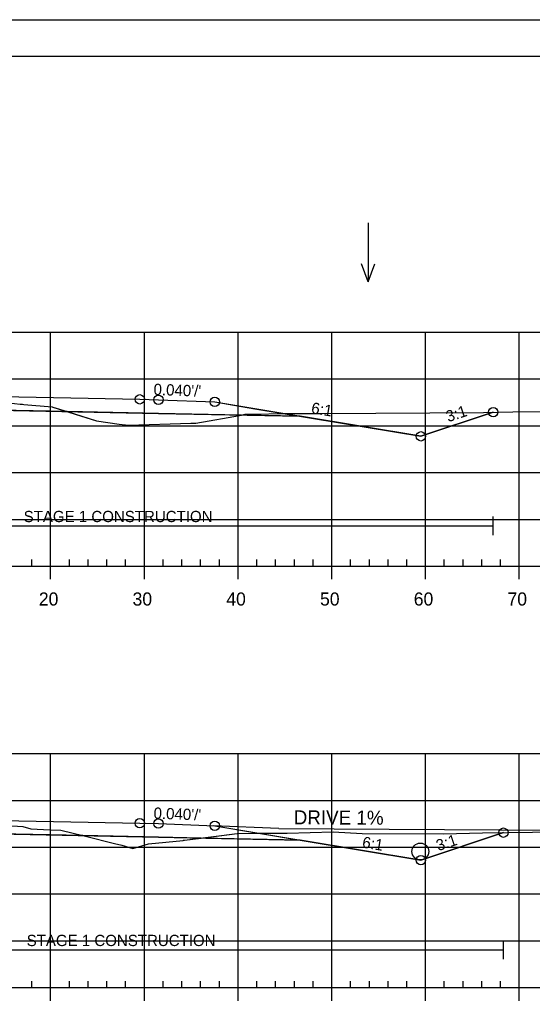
# Model space of a CAD drawing. Extents: x 1365647 to 1367999, y 387113 to 400173.
# Drawn here: x 1365910.8 to 1365965.5, y 393880.8 to 393986.2 of the extents above; entities that cross this region are included whole.
import ezdxf

# ---------------------------------------------------------------- set-up
doc = ezdxf.new("R2010")
doc.units = 0
for name, color, linetype in [('R_Alt Surface', 7, 'Continuous'), ('R_Axis', 7, 'Continuous'), ('R_Axis Annot', 7, 'Continuous'), ('R_Border', 7, 'Continuous'), ('R_Contours', 7, 'Continuous'), ('R_Drive', 7, 'Continuous'), ('R_Exist Surface', 7, 'Continuous'), ('R_Fin Surface', 7, 'Continuous'), ('R_Fin Surface Annot', 7, 'Continuous'), ('R_Grid', 7, 'Continuous'), ('R_No Plot', 7, 'Continuous'), ('R_Proposed Const Limits', 7, 'Continuous'), ('R_Water', 7, 'Continuous'), ('R_Water Annot', 7, 'Continuous')]:
    doc.layers.add(name, color=color, linetype=linetype)

msp = doc.modelspace()

# ---------------------------------------------------------------- linework, layer by layer
at = {"layer": 'R_Alt Surface'}
for points in [[(1365847.47, 393943.88), (1365862.59, 393944.18), (1365881.31, 393944.56), (1365881.31, 393945.84), (1365894.09, 393946.1), (1365904.93, 393945.88), (1365904.93, 393944.6), (1365925.59, 393944.18), (1365940.72, 393943.88)], [(1365847.47, 393898.62), (1365862.59, 393898.93), (1365881.38, 393899.3), (1365881.38, 393900.59), (1365894.09, 393900.84), (1365905.01, 393900.63), (1365905.01, 393899.34), (1365925.59, 393898.93), (1365940.72, 393898.62)]]:
    msp.add_lwpolyline(points, dxfattribs=at)
at = {"layer": 'R_Axis'}
for p, q in [((1365912.09, 393927.86), (1365912.09, 393928.56)), ((1365916.09, 393927.86), (1365916.09, 393928.56)), ((1365918.09, 393927.86), (1365918.09, 393928.56)), ((1365920.09, 393927.86), (1365920.09, 393928.56)), ((1365922.09, 393927.86), (1365922.09, 393928.56)), ((1365926.09, 393927.86), (1365926.09, 393928.56)), ((1365928.09, 393927.86), (1365928.09, 393928.56)), ((1365930.09, 393927.86), (1365930.09, 393928.56)), ((1365932.09, 393927.86), (1365932.09, 393928.56)), ((1365936.09, 393927.86), (1365936.09, 393928.56)), ((1365938.09, 393927.86), (1365938.09, 393928.56)), ((1365940.09, 393927.86), (1365940.09, 393928.56)), ((1365942.09, 393927.86), (1365942.09, 393928.56)), ((1365946.09, 393927.86), (1365946.09, 393928.56)), ((1365948.09, 393927.86), (1365948.09, 393928.56)), ((1365950.09, 393927.86), (1365950.09, 393928.56)), ((1365952.09, 393927.86), (1365952.09, 393928.56)), ((1365956.09, 393927.86), (1365956.09, 393928.56)), ((1365958.09, 393927.86), (1365958.09, 393928.56)), ((1365960.09, 393927.86), (1365960.09, 393928.56)), ((1365962.09, 393927.86), (1365962.09, 393928.56)), ((1365749.09, 393927.86), (1366039.09, 393927.86)), ((1365914.09, 393926.46), (1365914.09, 393927.86)), ((1365924.09, 393926.46), (1365924.09, 393927.86)), ((1365934.09, 393926.46), (1365934.09, 393927.86)), ((1365944.09, 393926.46), (1365944.09, 393927.86)), ((1365954.09, 393926.46), (1365954.09, 393927.86)), ((1365964.09, 393926.46), (1365964.09, 393927.86)), ((1365749.09, 393882.86), (1366039.09, 393882.86)), ((1365912.09, 393882.86), (1365912.09, 393883.56)), ((1365914.09, 393881.46), (1365914.09, 393882.86)), ((1365916.09, 393882.86), (1365916.09, 393883.56)), ((1365918.09, 393882.86), (1365918.09, 393883.56)), ((1365920.09, 393882.86), (1365920.09, 393883.56)), ((1365922.09, 393882.86), (1365922.09, 393883.56)), ((1365924.09, 393881.46), (1365924.09, 393882.86)), ((1365926.09, 393882.86), (1365926.09, 393883.56)), ((1365928.09, 393882.86), (1365928.09, 393883.56)), ((1365930.09, 393882.86), (1365930.09, 393883.56)), ((1365932.09, 393882.86), (1365932.09, 393883.56)), ((1365934.09, 393881.46), (1365934.09, 393882.86)), ((1365936.09, 393882.86), (1365936.09, 393883.56)), ((1365938.09, 393882.86), (1365938.09, 393883.56)), ((1365940.09, 393882.86), (1365940.09, 393883.56)), ((1365942.09, 393882.86), (1365942.09, 393883.56)), ((1365944.09, 393881.46), (1365944.09, 393882.86)), ((1365946.09, 393882.86), (1365946.09, 393883.56)), ((1365948.09, 393882.86), (1365948.09, 393883.56)), ((1365950.09, 393882.86), (1365950.09, 393883.56)), ((1365952.09, 393882.86), (1365952.09, 393883.56)), ((1365954.09, 393881.46), (1365954.09, 393882.86)), ((1365956.09, 393882.86), (1365956.09, 393883.56)), ((1365958.09, 393882.86), (1365958.09, 393883.56)), ((1365960.09, 393882.86), (1365960.09, 393883.56)), ((1365962.09, 393882.86), (1365962.09, 393883.56)), ((1365964.09, 393881.46), (1365964.09, 393882.86))]:
    msp.add_line(p, q, dxfattribs=at)
at = {"layer": 'R_Border'}
msp.add_line((1365736.09, 393982.32), (1366052.27, 393982.32), dxfattribs=at)
at = {"layer": 'R_Contours'}
for points in [[(1365904.93, 393945.65), (1365910.23, 393945.23), (1365910.84, 393945.17), (1365911.09, 393945.15), (1365911.23, 393945.14), (1365914.25, 393944.88), (1365914.33, 393944.86), (1365915.84, 393944.38), (1365904.93, 393944.6)], [(1365915.84, 393944.38), (1365918.98, 393943.37), (1365921.39, 393943.03), (1365922.38, 393942.91), (1365929.06, 393943.12), (1365929.57, 393943.14), (1365934.45, 393944), (1365934.46, 393944), (1365925.59, 393944.18)], [(1365934.46, 393944), (1365934.85, 393944.08), (1365935.17, 393944.11), (1365935.92, 393944.11), (1365936.22, 393944.11), (1365938.47, 393944.15), (1365943.07, 393944.15), (1365960.28, 393944.29), (1365961.31, 393944.31), (1365953.59, 393941.73), (1365940.72, 393943.88)], [(1365905.01, 393900.5), (1365906.44, 393900.37), (1365911.11, 393900.05), (1365911.99, 393899.81), (1365914.01, 393899.71), (1365915.17, 393899.66), (1365917.52, 393899.09), (1365905.01, 393899.34)], [(1365917.52, 393899.09), (1365917.79, 393899.02), (1365920.89, 393898.24), (1365921.69, 393898.06), (1365922.84, 393897.72), (1365924.52, 393898.23), (1365928.22, 393898.59), (1365928.28, 393898.6), (1365928.37, 393898.61), (1365930.16, 393898.83), (1365925.59, 393898.93)], [(1365930.16, 393898.83), (1365934, 393899.33), (1365935.57, 393899.35), (1365936.34, 393899.36), (1365939.32, 393899.35), (1365944.24, 393899.49), (1365947.32, 393899.33), (1365956.01, 393899.3), (1365960.16, 393899.38), (1365962.39, 393899.41), (1365953.59, 393896.48), (1365940.72, 393898.62)]]:
    msp.add_lwpolyline(points, close=True, dxfattribs=at)
at = {"layer": 'R_Drive'}
for q in [(1365931.43, 393900.15), (1365979.09, 393899.61)]:
    msp.add_line((1365938.43, 393899.87), q, dxfattribs=at)
at = {"layer": 'R_Exist Surface'}
for points in [[(1365910.23, 393945.23), (1365910.84, 393945.17), (1365911.09, 393945.15), (1365911.23, 393945.14), (1365914.25, 393944.88), (1365914.33, 393944.86), (1365918.98, 393943.37), (1365921.39, 393943.03), (1365922.38, 393942.91), (1365929.06, 393943.12), (1365929.57, 393943.14), (1365934.45, 393944), (1365934.85, 393944.08), (1365935.17, 393944.11), (1365935.92, 393944.11), (1365936.22, 393944.11), (1365938.47, 393944.15), (1365943.07, 393944.15), (1365960.28, 393944.29), (1365963.4, 393944.33), (1365974.06, 393944.39)], [(1365906.44, 393900.37), (1365911.11, 393900.05), (1365911.99, 393899.81), (1365914.01, 393899.71), (1365915.17, 393899.66), (1365917.79, 393899.02), (1365920.89, 393898.24), (1365921.69, 393898.06), (1365922.84, 393897.72), (1365924.52, 393898.23), (1365928.22, 393898.59), (1365928.28, 393898.6), (1365928.37, 393898.61), (1365934, 393899.33), (1365935.57, 393899.35), (1365936.34, 393899.36), (1365939.32, 393899.35), (1365944.24, 393899.49), (1365947.32, 393899.33), (1365956.01, 393899.3), (1365960.16, 393899.38), (1365973.46, 393899.57)]]:
    msp.add_lwpolyline(points, dxfattribs=at)
at = {"layer": 'R_Fin Surface'}
for points in [[(1365828.71, 393943.69), (1365834.59, 393941.73), (1365852.3, 393944.68), (1365856.59, 393945.4), (1365862.59, 393945.64), (1365864.59, 393945.68), (1365894.09, 393946.27), (1365923.59, 393945.68), (1365925.59, 393945.64), (1365931.59, 393945.4), (1365935.89, 393944.68), (1365953.59, 393941.73), (1365961.31, 393944.31)], [(1365828.71, 393943.69), (1365834.59, 393941.73), (1365847.47, 393943.88), (1365856.59, 393945.4), (1365862.59, 393945.64), (1365864.59, 393945.68), (1365894.09, 393946.27), (1365923.59, 393945.68), (1365925.59, 393945.64), (1365931.59, 393945.4), (1365940.72, 393943.88), (1365953.59, 393941.73), (1365961.31, 393944.31)], [(1365856.59, 393945.4), (1365862.59, 393945.64), (1365864.59, 393945.68), (1365894.09, 393946.27), (1365923.59, 393945.68), (1365925.59, 393945.64), (1365931.59, 393945.4)], [(1365826.67, 393899.12), (1365834.59, 393896.48), (1365852.3, 393899.43), (1365856.59, 393900.14), (1365862.59, 393900.38), (1365864.59, 393900.42), (1365894.09, 393901.01), (1365923.59, 393900.42), (1365925.59, 393900.38), (1365931.59, 393900.14), (1365935.89, 393899.43), (1365953.59, 393896.48), (1365962.39, 393899.41)], [(1365826.67, 393899.12), (1365834.59, 393896.48), (1365847.47, 393898.62), (1365856.59, 393900.14), (1365862.59, 393900.38), (1365864.59, 393900.42), (1365894.09, 393901.01), (1365923.59, 393900.42), (1365925.59, 393900.38), (1365931.59, 393900.14), (1365940.72, 393898.62), (1365953.59, 393896.48), (1365962.39, 393899.41)], [(1365856.59, 393900.14), (1365862.59, 393900.38), (1365864.59, 393900.42), (1365894.09, 393901.01), (1365923.59, 393900.42), (1365925.59, 393900.38), (1365931.59, 393900.14)]]:
    msp.add_lwpolyline(points, dxfattribs=at)
at = {"layer": 'R_Grid'}
for p, q in [((1365749.09, 393952.86), (1366039.09, 393952.86)), ((1365914.09, 393927.86), (1365914.09, 393952.86)), ((1365924.09, 393927.86), (1365924.09, 393952.86)), ((1365934.09, 393927.86), (1365934.09, 393952.86)), ((1365944.09, 393927.86), (1365944.09, 393952.86)), ((1365954.09, 393927.86), (1365954.09, 393952.86)), ((1365964.09, 393927.86), (1365964.09, 393952.86)), ((1365749.09, 393947.86), (1366039.09, 393947.86)), ((1365749.09, 393942.86), (1366039.09, 393942.86)), ((1365749.09, 393937.86), (1366039.09, 393937.86)), ((1365749.09, 393932.86), (1366039.09, 393932.86)), ((1365749.09, 393927.86), (1366039.09, 393927.86)), ((1365749.09, 393907.86), (1366039.09, 393907.86)), ((1365914.09, 393882.86), (1365914.09, 393907.86)), ((1365924.09, 393882.86), (1365924.09, 393907.86)), ((1365934.09, 393882.86), (1365934.09, 393907.86)), ((1365944.09, 393882.86), (1365944.09, 393907.86)), ((1365954.09, 393882.86), (1365954.09, 393907.86)), ((1365964.09, 393882.86), (1365964.09, 393907.86)), ((1365749.09, 393902.86), (1366039.09, 393902.86)), ((1365749.09, 393897.86), (1366039.09, 393897.86)), ((1365749.09, 393892.86), (1366039.09, 393892.86)), ((1365749.09, 393887.86), (1366039.09, 393887.86)), ((1365749.09, 393882.86), (1366039.09, 393882.86))]:
    msp.add_line(p, q, dxfattribs=at)
at = {"layer": 'R_No Plot'}
msp.add_line((1365723.69, 393986.21), (1366057.03, 393986.21), dxfattribs=at)
msp.add_lwpolyline([(1365723.69, 393986.21), (1366057.03, 393986.21), (1366057.03, 393772.87), (1365723.69, 393772.87)], close=True, dxfattribs=at)
for centre in [(1365923.59, 393945.68), (1365923.59, 393945.68), (1365923.59, 393945.68), (1365923.59, 393945.68), (1365923.59, 393945.68), (1365925.59, 393945.64), (1365925.59, 393945.64), (1365925.59, 393945.64), (1365925.59, 393945.64), (1365925.59, 393945.64), (1365931.59, 393945.4), (1365931.59, 393945.4), (1365931.59, 393945.4), (1365931.59, 393945.4), (1365931.59, 393945.4), (1365961.31, 393944.31), (1365961.31, 393944.31), (1365953.59, 393941.73), (1365953.59, 393941.73), (1365953.59, 393941.73), (1365953.59, 393941.73), (1365953.59, 393941.73), (1365923.59, 393900.42), (1365923.59, 393900.42), (1365923.59, 393900.42), (1365923.59, 393900.42), (1365923.59, 393900.42), (1365925.59, 393900.38), (1365925.59, 393900.38), (1365925.59, 393900.38), (1365925.59, 393900.38), (1365925.59, 393900.38), (1365931.59, 393900.14), (1365931.59, 393900.14), (1365931.59, 393900.14), (1365931.59, 393900.14), (1365931.59, 393900.14), (1365962.39, 393899.41), (1365962.39, 393899.41), (1365953.59, 393896.48), (1365953.59, 393896.48), (1365953.59, 393896.48), (1365953.59, 393896.48), (1365953.59, 393896.48)]:
    msp.add_circle(centre, 0.5, dxfattribs=at)
at = {"layer": 'R_Proposed Const Limits'}
for points in [[(1365931.59, 393945.4), (1365953.59, 393941.73), (1365961.31, 393944.31)], [(1365931.59, 393900.14), (1365953.59, 393896.48), (1365962.39, 393899.41)]]:
    msp.add_lwpolyline(points, dxfattribs=at)
at = {"layer": 'R_Water'}
for p, q in [((1365961.31, 393931.18), (1365961.31, 393933.18)), ((1365881.31, 393932.18), (1365961.31, 393932.18)), ((1365881.38, 393886.91), (1365962.39, 393886.91)), ((1365962.39, 393885.91), (1365962.39, 393887.91))]:
    msp.add_line(p, q, dxfattribs=at)
msp.add_circle((1365953.53, 393897.4), 0.9, dxfattribs=at)
at = {"layer": 'R_Water Annot'}
for p, q in [((1365947.97, 393964.51), (1365947.97, 393958.23)), ((1365947.97, 393958.23), (1365947.27, 393960.15)), ((1365947.97, 393958.23), (1365948.67, 393960.15))]:
    msp.add_line(p, q, dxfattribs=at)

# ---------------------------------------------------------------- texts
at = {"layer": 'R_Axis Annot'}
for s, p in [('20', (1365912.83, 393923.66)), ('30', (1365922.83, 393923.66)), ('40', (1365932.83, 393923.66)), ('50', (1365942.83, 393923.66)), ('60', (1365952.83, 393923.66)), ('70', (1365962.83, 393923.66))]:
    msp.add_text(s, height=1.4, dxfattribs=at).set_placement(p)
at = {"layer": 'R_Drive'}
msp.add_text('DRIVE 1%', height=1.5, rotation=359.6941, dxfattribs=at).set_placement((1365940.02, 393900.3))
at = {"layer": 'R_Fin Surface Annot'}
for s, rotation, p in [("0.040'/'", 357.7094, (1365925.05, 393946.16)), ('6:1', 350.5377, (1365941.83, 393944.2)), ('3:1', 18.4349, (1365956.5, 393943.23)), ("0.040'/'", 357.7094, (1365925.05, 393900.91)), ('6:1', 350.5377, (1365947.27, 393897.83)), ('3:1', 18.4349, (1365955.45, 393897.43))]:
    msp.add_text(s, height=1.2, rotation=rotation, dxfattribs=at).set_placement(p)
at = {"layer": 'R_Water'}
for p in [(1365911.21, 393932.57), (1365911.53, 393887.3)]:
    msp.add_text('STAGE 1 CONSTRUCTION', height=1.2, dxfattribs=at).set_placement(p)

doc.saveas('drawing.dxf')
